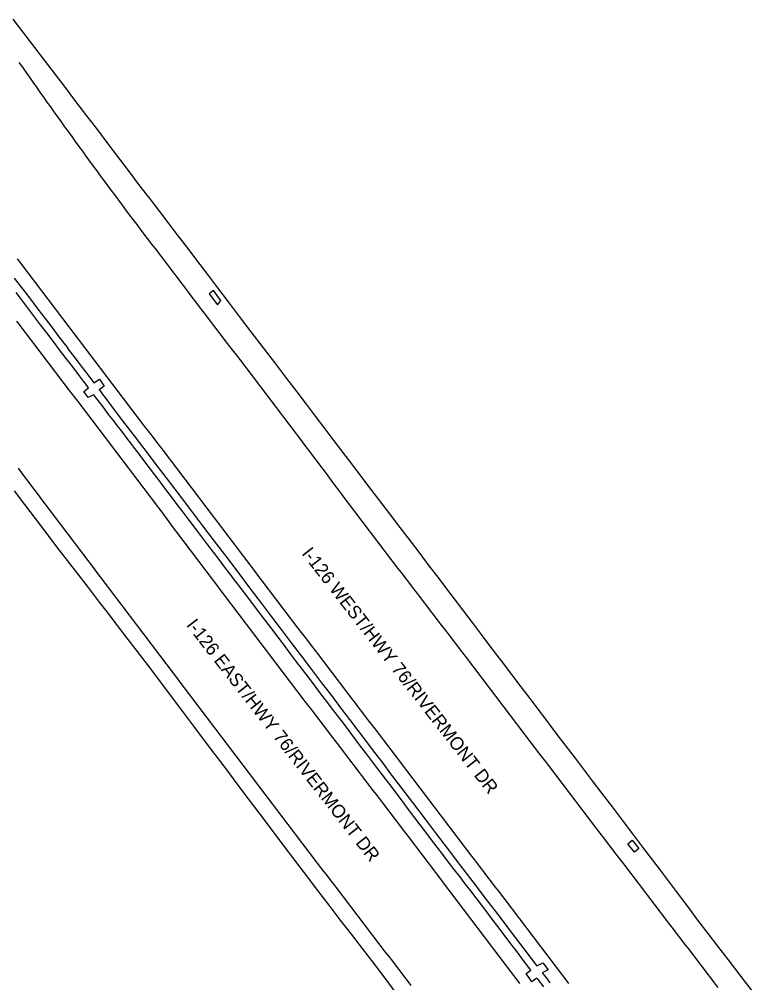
# Model space of a CAD drawing. Extents: x 1948091 to 1975253, y 787267 to 823306.
# Drawn here: x 1970947.6 to 1971250.9, y 796013 to 796409.6 of the extents above; entities that cross this region are included whole.
import ezdxf

# ---------------------------------------------------------------- set-up
doc = ezdxf.new("R2010")
doc.units = 0
for name, color, linetype in [('RD_EX_Pavement_Markings', 7, 'Continuous'), ('RD_EX_Road', 7, 'Continuous'), ('RD_TX_RoadID', 7, 'Continuous')]:
    doc.layers.add(name, color=color, linetype=linetype)

msp = doc.modelspace()

# ---------------------------------------------------------------- linework, layer by layer
at = {"layer": 'RD_EX_Pavement_Markings'}
for points in [[(1970947.42, 796391.86), (1970948.88, 796389.83), (1970950.34, 796387.8), (1970951.78, 796385.76), (1970953.22, 796383.72), (1970954.66, 796381.67), (1970956.11, 796379.63), (1970957.55, 796377.59), (1970958.99, 796375.54), (1970960.43, 796373.5), (1970961.87, 796371.46), (1970963.32, 796369.42), (1970964.79, 796367.4), (1970966.25, 796365.37), (1970967.72, 796363.35), (1970969.19, 796361.32), (1970970.65, 796359.3), (1970972.12, 796357.27), (1970973.58, 796355.25), (1970975.05, 796353.22), (1970976.52, 796351.2), (1970978.01, 796349.19), (1970979.5, 796347.18), (1970980.98, 796345.18), (1970982.47, 796343.17), (1970983.96, 796341.16), (1970985.45, 796339.15), (1970986.94, 796337.14), (1970988.43, 796335.14), (1970989.92, 796333.13), (1970991.41, 796331.12), (1970992.92, 796329.13), (1970994.43, 796327.14), (1970995.95, 796325.15), (1970997.46, 796323.16), (1970998.97, 796321.17), (1971000.48, 796319.17), (1971001.99, 796317.18), (1971003.51, 796315.19), (1971005.02, 796313.2), (1971006.53, 796311.21), (1971008.05, 796309.22), (1971009.56, 796307.23), (1971011.07, 796305.24), (1971012.58, 796303.25), (1971014.09, 796301.26), (1971015.6, 796299.26), (1971017.1, 796297.27), (1971018.61, 796295.27), (1971020.12, 796293.28), (1971021.63, 796291.28), (1971023.14, 796289.3), (1971024.67, 796287.32), (1971026.2, 796285.34), (1971027.72, 796283.36), (1971029.25, 796281.38), (1971030.77, 796279.4), (1971032.3, 796277.42), (1971033.83, 796275.44), (1971035.35, 796273.46), (1971036.87, 796271.47), (1971038.39, 796269.49), (1971039.91, 796267.5), (1971041.43, 796265.51), (1971042.94, 796263.53), (1971044.46, 796261.54), (1971045.98, 796259.55), (1971047.49, 796257.56), (1971049.01, 796255.58), (1971050.53, 796253.59), (1971052.04, 796251.6), (1971053.56, 796249.62), (1971055.08, 796247.63), (1971056.59, 796245.64), (1971058.09, 796243.64), (1971059.59, 796241.64), (1971061.09, 796239.64), (1971062.59, 796237.64), (1971064.09, 796235.64), (1971065.59, 796233.64), (1971067.1, 796231.64), (1971068.6, 796229.65), (1971070.1, 796227.65), (1971071.6, 796225.65), (1971073.11, 796223.65), (1971074.62, 796221.66), (1971076.12, 796219.67), (1971077.63, 796217.67), (1971079.14, 796215.68), (1971080.64, 796213.68), (1971082.15, 796211.69), (1971083.66, 796209.69), (1971085.17, 796207.7), (1971086.67, 796205.71), (1971088.18, 796203.71), (1971089.7, 796201.72), (1971091.21, 796199.73), (1971092.72, 796197.74), (1971094.23, 796195.75), (1971095.75, 796193.76), (1971097.26, 796191.77), (1971098.77, 796189.78), (1971100.28, 796187.79), (1971101.8, 796185.8), (1971103.31, 796183.81), (1971104.83, 796181.82), (1971106.35, 796179.84), (1971107.87, 796177.86), (1971109.39, 796175.87), (1971110.91, 796173.89), (1971112.44, 796171.91), (1971113.96, 796169.92), (1971115.48, 796167.94), (1971117, 796165.96), (1971118.52, 796163.97), (1971120.04, 796161.99), (1971121.56, 796160.01), (1971123.09, 796158.02), (1971124.61, 796156.04), (1971126.12, 796154.05), (1971127.64, 796152.06), (1971129.15, 796150.07), (1971130.67, 796148.09), (1971132.18, 796146.1), (1971133.7, 796144.11), (1971135.21, 796142.12), (1971136.73, 796140.13), (1971138.24, 796138.14), (1971139.76, 796136.16), (1971141.27, 796134.17), (1971142.79, 796132.18), (1971144.3, 796130.19), (1971145.82, 796128.2), (1971147.33, 796126.22), (1971148.85, 796124.23), (1971150.36, 796122.24), (1971151.88, 796120.25), (1971153.4, 796118.26), (1971154.91, 796116.28), (1971156.43, 796114.29), (1971157.94, 796112.3), (1971159.46, 796110.31), (1971160.97, 796108.32), (1971162.48, 796106.33), (1971164, 796104.34), (1971165.51, 796102.35), (1971167.02, 796100.36), (1971168.53, 796098.37), (1971170.05, 796096.38), (1971171.56, 796094.39), (1971173.07, 796092.4), (1971174.59, 796090.42), (1971176.11, 796088.43), (1971177.63, 796086.45), (1971179.15, 796084.46), (1971180.67, 796082.48), (1971182.19, 796080.49), (1971183.71, 796078.51), (1971185.23, 796076.52), (1971186.75, 796074.54), (1971188.26, 796072.55), (1971189.78, 796070.57), (1971191.3, 796068.58), (1971192.82, 796066.59), (1971194.33, 796064.6), (1971195.85, 796062.62), (1971197.37, 796060.63), (1971198.88, 796058.64), (1971200.4, 796056.65), (1971201.91, 796054.67), (1971203.43, 796052.68), (1971204.94, 796050.69), (1971206.46, 796048.7), (1971207.98, 796046.72), (1971209.5, 796044.73), (1971211.02, 796042.75), (1971212.53, 796040.76), (1971214.05, 796038.78), (1971215.57, 796036.79), (1971217.09, 796034.81), (1971218.61, 796032.82), (1971220.13, 796030.83), (1971221.65, 796028.85), (1971223.17, 796026.86), (1971224.69, 796024.88), (1971226.21, 796022.9), (1971227.73, 796020.91), (1971229.25, 796018.93), (1971230.77, 796016.94), (1971232.29, 796014.96), (1971233.81, 796012.97), (1971235.33, 796010.99)], [(1970946.68, 796311.02), (1970948.2, 796309.04), (1970949.71, 796307.05), (1970951.23, 796305.06), (1970952.74, 796303.07), (1970954.25, 796301.08), (1970955.76, 796299.08), (1970957.27, 796297.09), (1970958.78, 796295.1), (1970960.29, 796293.11), (1970961.8, 796291.12), (1970963.32, 796289.13), (1970964.83, 796287.13), (1970966.34, 796285.14), (1970967.85, 796283.15), (1970969.36, 796281.16), (1970970.87, 796279.17), (1970972.38, 796277.18), (1970973.89, 796275.18), (1970975.4, 796273.19), (1970976.91, 796271.2), (1970978.43, 796269.21), (1970979.94, 796267.22), (1970981.45, 796265.23), (1970982.96, 796263.23), (1970984.47, 796261.24), (1970985.98, 796259.25), (1970987.5, 796257.27), (1970989.02, 796255.28), (1970990.54, 796253.3), (1970992.06, 796251.31), (1970993.58, 796249.33), (1970995.1, 796247.34), (1970996.62, 796245.35), (1970998.13, 796243.37), (1970999.65, 796241.38), (1971001.17, 796239.4), (1971002.69, 796237.41), (1971004.21, 796235.43), (1971005.73, 796233.44), (1971007.25, 796231.46), (1971008.76, 796229.47), (1971010.28, 796227.48), (1971011.8, 796225.49), (1971013.31, 796223.51), (1971014.83, 796221.52), (1971016.34, 796219.53), (1971017.86, 796217.54), (1971019.37, 796215.55), (1971020.89, 796213.56), (1971022.4, 796211.58), (1971023.92, 796209.59), (1971025.43, 796207.6), (1971026.95, 796205.61), (1971028.47, 796203.62), (1971029.98, 796201.64), (1971031.5, 796199.65), (1971033.01, 796197.66), (1971034.52, 796195.67), (1971036.03, 796193.67), (1971037.54, 796191.68), (1971039.05, 796189.69), (1971040.56, 796187.69), (1971042.07, 796185.7), (1971043.58, 796183.71), (1971045.09, 796181.72), (1971046.59, 796179.72), (1971048.1, 796177.73), (1971049.61, 796175.74), (1971051.12, 796173.75), (1971052.63, 796171.75), (1971054.14, 796169.76), (1971055.65, 796167.77), (1971057.16, 796165.78), (1971058.67, 796163.78), (1971060.18, 796161.79), (1971061.7, 796159.81), (1971063.22, 796157.82), (1971064.74, 796155.83), (1971066.26, 796153.85), (1971067.77, 796151.86), (1971069.29, 796149.88), (1971070.81, 796147.89), (1971072.33, 796145.91), (1971073.85, 796143.92), (1971075.37, 796141.94), (1971076.89, 796139.95), (1971078.4, 796137.96), (1971079.92, 796135.98), (1971081.44, 796133.99), (1971082.96, 796132.01), (1971084.48, 796130.02), (1971086, 796128.04), (1971087.52, 796126.05), (1971089.03, 796124.06), (1971090.54, 796122.07), (1971092.05, 796120.08), (1971093.57, 796118.09), (1971095.08, 796116.1), (1971096.59, 796114.11), (1971098.1, 796112.12), (1971099.61, 796110.12), (1971101.12, 796108.13), (1971102.63, 796106.14), (1971104.14, 796104.15), (1971105.65, 796102.16), (1971107.16, 796100.17), (1971108.67, 796098.18), (1971110.18, 796096.18), (1971111.69, 796094.19), (1971113.2, 796092.2), (1971114.72, 796090.21), (1971116.23, 796088.22), (1971117.74, 796086.23), (1971119.25, 796084.24), (1971120.76, 796082.25), (1971122.28, 796080.26), (1971123.8, 796078.28), (1971125.32, 796076.29), (1971126.84, 796074.31), (1971128.35, 796072.32), (1971129.87, 796070.33), (1971131.39, 796068.35), (1971132.91, 796066.36), (1971134.43, 796064.38), (1971135.94, 796062.39), (1971137.46, 796060.4), (1971138.98, 796058.42), (1971140.5, 796056.43), (1971142.02, 796054.45), (1971143.53, 796052.46), (1971145.05, 796050.47), (1971146.57, 796048.49), (1971148.09, 796046.5), (1971149.6, 796044.51), (1971151.11, 796042.52), (1971152.63, 796040.53), (1971154.14, 796038.54), (1971155.65, 796036.55), (1971157.16, 796034.56), (1971158.68, 796032.57), (1971160.19, 796030.58), (1971161.7, 796028.59), (1971163.21, 796026.6), (1971164.73, 796024.61), (1971166.24, 796022.62), (1971167.75, 796020.63), (1971169.27, 796018.64), (1971170.78, 796016.65), (1971172.29, 796014.66), (1971173.8, 796012.67)], [(1970946.48, 796285.37), (1970947.99, 796283.38), (1970949.51, 796281.39), (1970951.02, 796279.4), (1970952.53, 796277.41), (1970954.05, 796275.42), (1970955.56, 796273.43), (1970957.07, 796271.44), (1970958.58, 796269.45), (1970960.1, 796267.46), (1970961.61, 796265.47), (1970963.12, 796263.48), (1970964.64, 796261.49), (1970966.15, 796259.5), (1970967.66, 796257.51), (1970969.17, 796255.52), (1970970.69, 796253.53), (1970972.2, 796251.54), (1970973.71, 796249.55), (1970975.22, 796247.56), (1970976.74, 796245.57), (1970978.25, 796243.58), (1970979.76, 796241.59), (1970981.28, 796239.6), (1970982.79, 796237.61), (1970984.3, 796235.62), (1970985.81, 796233.63), (1970987.33, 796231.64), (1970988.84, 796229.65), (1970990.35, 796227.66), (1970991.87, 796225.67), (1970993.37, 796223.67), (1970994.88, 796221.68), (1970996.39, 796219.68), (1970997.9, 796217.69), (1970999.4, 796215.7), (1971000.91, 796213.7), (1971002.42, 796211.71), (1971003.92, 796209.71), (1971005.43, 796207.72), (1971006.94, 796205.72), (1971008.45, 796203.73), (1971009.95, 796201.73), (1971011.46, 796199.74), (1971012.97, 796197.74), (1971014.47, 796195.75), (1971015.98, 796193.76), (1971017.49, 796191.76), (1971018.99, 796189.77), (1971020.5, 796187.77), (1971022.01, 796185.78), (1971023.52, 796183.78), (1971025.02, 796181.79), (1971026.53, 796179.79), (1971028.04, 796177.8), (1971029.54, 796175.8), (1971031.05, 796173.81), (1971032.56, 796171.82), (1971034.06, 796169.82), (1971035.57, 796167.83), (1971037.08, 796165.83), (1971038.59, 796163.84), (1971040.09, 796161.84), (1971041.6, 796159.85), (1971043.11, 796157.85), (1971044.61, 796155.86), (1971046.12, 796153.86), (1971047.63, 796151.87), (1971049.14, 796149.88), (1971050.65, 796147.89), (1971052.17, 796145.9), (1971053.69, 796143.92), (1971055.21, 796141.93), (1971056.72, 796139.95), (1971058.24, 796137.96), (1971059.76, 796135.97), (1971061.28, 796133.99), (1971062.8, 796132), (1971064.31, 796130.01), (1971065.83, 796128.03), (1971067.35, 796126.04), (1971068.87, 796124.05), (1971070.38, 796122.07), (1971071.9, 796120.08), (1971073.42, 796118.1), (1971074.94, 796116.11), (1971076.45, 796114.12), (1971077.97, 796112.14), (1971079.49, 796110.15), (1971081.01, 796108.16), (1971082.52, 796106.18), (1971084.04, 796104.19), (1971085.56, 796102.21), (1971087.08, 796100.22), (1971088.6, 796098.23), (1971090.11, 796096.25), (1971091.63, 796094.26), (1971093.15, 796092.27), (1971094.67, 796090.29), (1971096.18, 796088.3), (1971097.7, 796086.31), (1971099.22, 796084.33), (1971100.74, 796082.34), (1971102.25, 796080.36), (1971103.77, 796078.37), (1971105.29, 796076.38), (1971106.81, 796074.4), (1971108.32, 796072.41), (1971109.83, 796070.42), (1971111.35, 796068.43), (1971112.86, 796066.44), (1971114.37, 796064.45), (1971115.88, 796062.46), (1971117.4, 796060.47), (1971118.91, 796058.48), (1971120.42, 796056.49), (1971121.93, 796054.5), (1971123.44, 796052.5), (1971124.96, 796050.51), (1971126.47, 796048.52), (1971127.98, 796046.53), (1971129.49, 796044.54), (1971131, 796042.55), (1971132.52, 796040.56), (1971134.03, 796038.57), (1971135.54, 796036.58), (1971137.05, 796034.59), (1971138.57, 796032.6), (1971140.08, 796030.61), (1971141.59, 796028.62), (1971143.1, 796026.63), (1971144.61, 796024.64), (1971146.12, 796022.64), (1971147.63, 796020.65), (1971149.14, 796018.66), (1971150.65, 796016.67), (1971152.16, 796014.68), (1971153.67, 796012.69)], [(1970947.08, 796224.84), (1970948.58, 796222.84), (1970950.09, 796220.85), (1970951.59, 796218.85), (1970953.1, 796216.85), (1970954.6, 796214.86), (1970956.11, 796212.86), (1970957.62, 796210.87), (1970959.12, 796208.87), (1970960.63, 796206.88), (1970962.13, 796204.88), (1970963.64, 796202.88), (1970965.14, 796200.89), (1970966.65, 796198.89), (1970968.15, 796196.9), (1970969.66, 796194.9), (1970971.17, 796192.91), (1970972.68, 796190.91), (1970974.19, 796188.92), (1970975.7, 796186.93), (1970977.21, 796184.94), (1970978.72, 796182.94), (1970980.22, 796180.95), (1970981.73, 796178.96), (1970983.24, 796176.97), (1970984.75, 796174.97), (1970986.26, 796172.98), (1970987.77, 796170.99), (1970989.28, 796169), (1970990.79, 796167), (1970992.3, 796165.01), (1970993.81, 796163.02), (1970995.32, 796161.03), (1970996.83, 796159.03), (1970998.34, 796157.04), (1970999.85, 796155.05), (1971001.36, 796153.06), (1971002.87, 796151.06), (1971004.38, 796149.07), (1971005.89, 796147.08), (1971007.4, 796145.09), (1971008.91, 796143.09), (1971010.42, 796141.1), (1971011.93, 796139.11), (1971013.44, 796137.12), (1971014.95, 796135.12), (1971016.46, 796133.13), (1971017.97, 796131.14), (1971019.48, 796129.15), (1971020.99, 796127.15), (1971022.5, 796125.16), (1971024.01, 796123.17), (1971025.52, 796121.18), (1971027.03, 796119.19), (1971028.54, 796117.19), (1971030.05, 796115.2), (1971031.56, 796113.21), (1971033.07, 796111.22), (1971034.58, 796109.22), (1971036.09, 796107.23), (1971037.6, 796105.24), (1971039.11, 796103.25), (1971040.62, 796101.26), (1971042.13, 796099.26), (1971043.64, 796097.27), (1971045.15, 796095.28), (1971046.66, 796093.29), (1971048.17, 796091.3), (1971049.68, 796089.3), (1971051.19, 796087.31), (1971052.7, 796085.32), (1971054.21, 796083.33), (1971055.72, 796081.34), (1971057.23, 796079.35), (1971058.75, 796077.36), (1971060.27, 796075.37), (1971061.79, 796073.39), (1971063.31, 796071.4), (1971064.82, 796069.42), (1971066.34, 796067.43), (1971067.86, 796065.45), (1971069.38, 796063.46), (1971070.9, 796061.48), (1971072.42, 796059.49), (1971073.94, 796057.5), (1971075.45, 796055.52), (1971076.97, 796053.53), (1971078.49, 796051.55), (1971080.01, 796049.56), (1971081.53, 796047.58), (1971083.05, 796045.59), (1971084.57, 796043.61), (1971086.09, 796041.62), (1971087.6, 796039.64), (1971089.12, 796037.65), (1971090.64, 796035.67), (1971092.16, 796033.68), (1971093.68, 796031.69), (1971095.2, 796029.71), (1971096.72, 796027.72), (1971098.23, 796025.74), (1971099.75, 796023.75), (1971101.27, 796021.77), (1971102.79, 796019.78), (1971104.31, 796017.8), (1971105.83, 796015.81), (1971107.34, 796013.83), (1971108.86, 796011.84)]]:
    msp.add_lwpolyline(points, dxfattribs=at)
at = {"layer": 'RD_EX_Road'}
for points in [[(1971250.93, 796007.7), (1971244.96, 796015.46), (1971239.66, 796022.34), (1971235.34, 796027.97), (1971231.38, 796033.18), (1971227.13, 796038.78), (1971222.62, 796044.74), (1971217.86, 796051.07), (1971212.08, 796058.73), (1971208.51, 796063.43), (1971204.49, 796068.72), (1971200.26, 796074.28), (1971196.05, 796079.82), (1971191.87, 796085.33), (1971187.71, 796090.82), (1971183.71, 796096.1), (1971180.02, 796100.97), (1971176.63, 796105.43), (1971170.58, 796113.39), (1971167.55, 796117.38), (1971164.46, 796121.45), (1971161.3, 796125.62), (1971157.97, 796130.01), (1971154.34, 796134.78), (1971150.43, 796139.92), (1971146.24, 796145.44), (1971142.01, 796151), (1971138, 796156.26), (1971134.22, 796161.23), (1971130.67, 796165.91), (1971127.2, 796170.49), (1971123.67, 796175.13), (1971120.08, 796179.86), (1971116.44, 796184.66), (1971112.67, 796189.63), (1971108.71, 796194.85), (1971104.54, 796200.32), (1971100.18, 796206.05), (1971095.71, 796211.92), (1971091.22, 796217.81), (1971086.71, 796223.72), (1971082.18, 796229.65), (1971077.75, 796235.45), (1971073.55, 796240.96), (1971069.59, 796246.19), (1971065.85, 796251.14), (1971062.03, 796256.19), (1971057.82, 796261.74), (1971053.21, 796267.78), (1971048.22, 796274.32), (1971043.15, 796280.95), (1971038.33, 796287.27), (1971033.76, 796293.28), (1971029.44, 796298.98), (1971025.63, 796304), (1971020.36, 796310.93), (1971017.51, 796314.66), (1971012.69, 796320.96), (1971009.27, 796325.42), (1971005.44, 796330.43), (1971001.46, 796335.65), (1970997.32, 796341.09), (1970993.03, 796346.75), (1970988.66, 796352.51), (1970984.28, 796358.28), (1970979.89, 796364.06), (1970975.49, 796369.85), (1970970.96, 796375.8), (1970966.17, 796382.08), (1970961.14, 796388.67), (1970955.86, 796395.59), (1970950.48, 796402.64), (1970945.15, 796409.61)], [(1970945.51, 796303.09), (1970948.92, 796298.6), (1970952.17, 796294.33), (1970955.27, 796290.27), (1970958.21, 796286.43), (1970960.97, 796282.81), (1970963.53, 796279.44), (1970965.9, 796276.31), (1970967.12, 796274.7), (1970968.07, 796273.43), (1970970.06, 796270.79), (1970971.87, 796268.38), (1970973.51, 796266.21), (1970974.97, 796264.28), (1970976.2, 796262.65), (1970977.16, 796261.39), (1970977.84, 796260.49), (1970978.25, 796259.97), (1970980.62, 796261.5), (1970982.6, 796258.62), (1970980.54, 796257.01), (1970980.86, 796256.61), (1970981.75, 796255.44), (1970983.27, 796253.45), (1970985.91, 796249.97), (1970990.18, 796244.31), (1970995.34, 796237.51), (1971000.62, 796230.58), (1971003.48, 796226.83), (1971006.7, 796222.61), (1971010.3, 796217.89), (1971014.26, 796212.69), (1971018.55, 796207.06), (1971023.11, 796201.06), (1971027.93, 796194.69), (1971033.03, 796187.96), (1971038.11, 796181.24), (1971042.87, 796174.95), (1971047.31, 796169.08), (1971051.43, 796163.63), (1971055.43, 796158.34), (1971059.52, 796152.96), (1971063.69, 796147.48), (1971067.95, 796141.9), (1971072.14, 796136.4), (1971076.14, 796131.15), (1971079.95, 796126.14), (1971083.55, 796121.38), (1971087.04, 796116.77), (1971090.49, 796112.22), (1971093.9, 796107.73), (1971097.27, 796103.3), (1971100.56, 796098.99), (1971103.69, 796094.87), (1971109.53, 796087.18), (1971114.74, 796080.29), (1971119.27, 796074.27), (1971123.78, 796068.31), (1971128.91, 796061.62), (1971134.38, 796054.5), (1971139.93, 796047.27), (1971145.27, 796040.3), (1971150.09, 796033.96), (1971155, 796027.49), (1971158.9, 796022.36), (1971160.64, 796020.07), (1971160.71, 796019.98), (1971163.23, 796021.08), (1971165.44, 796018.21), (1971163, 796017.03), (1971163.68, 796016.16), (1971164.42, 796015.2), (1971166.15, 796012.96)], [(1971163.61, 796011.22), (1971161.28, 796014.23), (1971160.78, 796014.89), (1971158.75, 796013.31), (1971156.31, 796016.77), (1971158.28, 796018.19), (1971157.88, 796018.71), (1971156.55, 796020.47), (1971155.16, 796022.3), (1971153.72, 796024.19), (1971152.22, 796026.16), (1971150.61, 796028.29), (1971148.82, 796030.66), (1971146.84, 796033.28), (1971144.67, 796036.15), (1971142.42, 796039.13), (1971140.18, 796042.08), (1971137.96, 796045.01), (1971135.75, 796047.9), (1971133.53, 796050.79), (1971131.29, 796053.71), (1971129.03, 796056.66), (1971126.74, 796059.64), (1971124.43, 796062.65), (1971122.1, 796065.69), (1971119.76, 796068.75), (1971117.39, 796071.85), (1971115.05, 796074.93), (1971112.76, 796077.94), (1971110.53, 796080.89), (1971108.36, 796083.77), (1971106.12, 796086.72), (1971103.73, 796089.89), (1971101.16, 796093.27), (1971098.43, 796096.86), (1971095.68, 796100.48), (1971093.05, 796103.95), (1971090.55, 796107.26), (1971088.16, 796110.41), (1971085.83, 796113.51), (1971083.46, 796116.63), (1971081.07, 796119.79), (1971078.64, 796122.98), (1971076.21, 796126.18), (1971073.8, 796129.34), (1971073.6, 796129.6), (1971071.41, 796132.47), (1971069.04, 796135.57), (1971066.66, 796138.69), (1971064.25, 796141.87), (1971061.8, 796145.1), (1971059.32, 796148.4), (1971056.79, 796151.75), (1971054.22, 796155.17), (1971051.59, 796158.66), (1971048.9, 796162.21), (1971046.25, 796165.72), (1971043.71, 796169.07), (1971041.27, 796172.27), (1971038.95, 796175.31), (1971036.69, 796178.27), (1971034.43, 796181.23), (1971032.18, 796184.19), (1971029.94, 796187.15), (1971027.65, 796190.16), (1971025.27, 796193.3), (1971022.79, 796196.56), (1971020.22, 796199.95), (1971017.64, 796203.34), (1971015.13, 796206.64), (1971012.69, 796209.85), (1971010.33, 796212.96), (1971008.01, 796216.01), (1971005.72, 796219.03), (1971003.45, 796222.02), (1971001.2, 796224.98), (1970999.05, 796227.82), (1970997.06, 796230.44), (1970995.23, 796232.84), (1970993.58, 796235.03), (1970992.04, 796237.04), (1970990.6, 796238.94), (1970989.25, 796240.71), (1970987.98, 796242.36), (1970986.51, 796244.27), (1970984.55, 796246.82), (1970982.1, 796250.02), (1970979.16, 796253.85), (1970978.34, 796254.93), (1970975.97, 796253.89), (1970974.15, 796256.33), (1970976.12, 796257.84), (1970975.8, 796258.27), (1970974.04, 796260.63), (1970971.99, 796263.36), (1970969.64, 796266.46), (1970966.98, 796269.94), (1970964.22, 796273.56), (1970961.54, 796277.09), (1970958.93, 796280.52), (1970956.39, 796283.86), (1970953.89, 796287.16), (1970951.39, 796290.46), (1970948.89, 796293.76), (1970947.68, 796295.36), (1970946.38, 796297.07)], [(1971027.57, 796297.97), (1971025.87, 796296.64), (1971029.22, 796292.04), (1971030.66, 796293.85), (1971027.57, 796297.97)], [(1971102.86, 796008.69), (1971098.24, 796014.81), (1971093.59, 796020.96), (1971088.97, 796027.02), (1971084.38, 796033.01), (1971079.82, 796038.91), (1971075.24, 796044.85), (1971070.59, 796050.91), (1971065.87, 796057.1), (1971061.07, 796063.41), (1971056.26, 796069.77), (1971051.49, 796076.11), (1971046.75, 796082.41), (1971042.05, 796088.67), (1971037.41, 796094.87), (1971032.84, 796100.95), (1971028.35, 796106.9), (1971023.94, 796112.74), (1971019.51, 796118.61), (1971014.95, 796124.63), (1971010.28, 796130.83), (1971005.48, 796137.18), (1971000.76, 796143.44), (1970996.29, 796149.33), (1970992.08, 796154.85), (1970988.12, 796160), (1970984.24, 796165.05), (1970980.23, 796170.25), (1970976.09, 796175.61), (1970971.83, 796181.13), (1970967.49, 796186.76), (1970963.12, 796192.48), (1970958.71, 796198.27), (1970954.27, 796204.14), (1970949.89, 796209.91), (1970945.7, 796215.41)], [(1971198.25, 796070.13), (1971199.97, 796071.59), (1971202.76, 796068.21), (1971200.96, 796066.77), (1971198.25, 796070.13)]]:
    msp.add_lwpolyline(points, dxfattribs=at)

# ---------------------------------------------------------------- texts
at = {"layer": 'RD_TX_RoadID'}
for s, p in [('I-126 WEST/HWY 76/RIVERMONT DR', (1971063.67, 796189.6)), ('I-126 EAST/HWY 76/RIVERMONT DR', (1971016.15, 796160.16))]:
    msp.add_text(s, height=5.4, rotation=307.8755, dxfattribs=at).set_placement(p)

doc.saveas('drawing.dxf')
